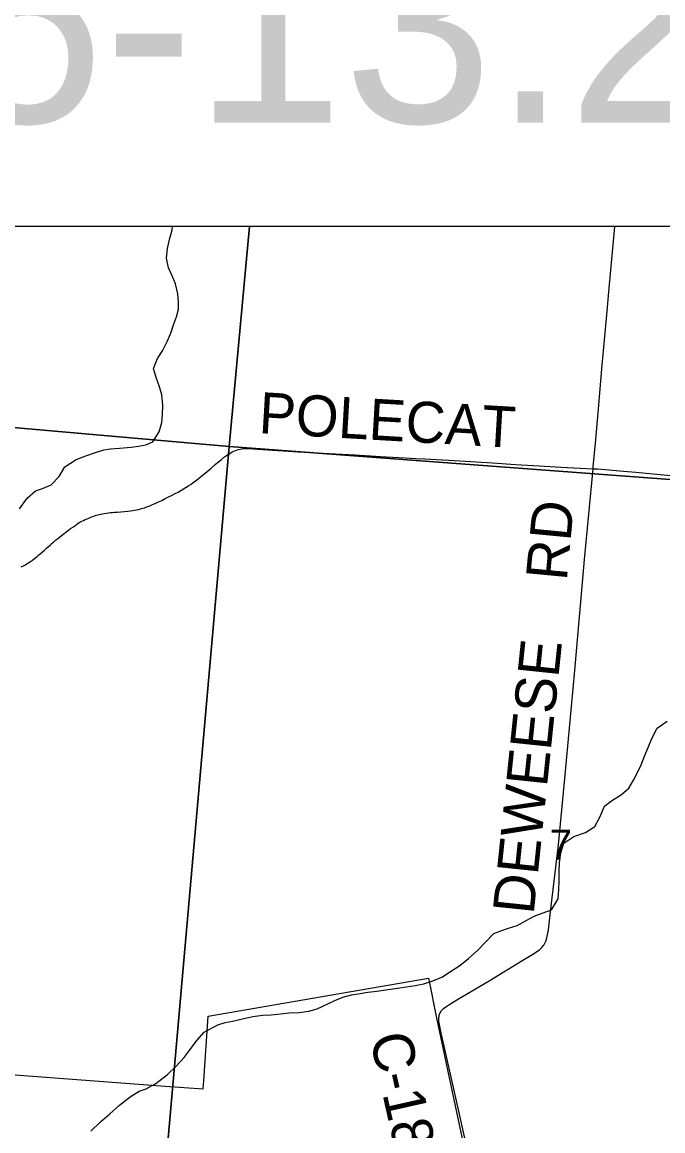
# Model space of a CAD drawing. Extents: x 0 to 680, y 0 to 440.
# Drawn here: x 501.63 to 517.23, y 358.36 to 385.38 of the extents above; entities that cross this region are included whole.
import ezdxf

# ---------------------------------------------------------------- set-up
doc = ezdxf.new("R2010")
doc.units = 0
for name, color, linetype in [('GM_X_Corporation', 7, 'Continuous'), ('GM_X_County_Road', 7, 'Continuous'), ('GM_X_County_Road_Text', 7, 'Continuous'), ('GM_X_Minor_River', 7, 'Continuous'), ('GM_X_Section', 7, 'Continuous'), ('GM_X_Section_Text', 7, 'Continuous'), ('GM_X_Township_Road', 7, 'Continuous'), ('GM_X_Township_Road_Text', 7, 'Continuous'), ('SH_Text', 7, 'Continuous')]:
    doc.layers.add(name, color=color, linetype=linetype)

msp = doc.modelspace()

# ---------------------------------------------------------------- linework, layer by layer
at = {"layer": 'GM_X_Corporation'}
msp.add_lwpolyline([(491.765, 351.97), (490.292, 358.857), (496.122, 358.339), (496.284, 360.123), (505.114, 359.456), (506.035, 359.387), (506.049, 359.586), (506.159, 361.158), (511.525, 362.084), (511.549, 361.968), (511.707, 361.194), (511.991, 359.852), (512.652, 356.725)], dxfattribs=at)
at = {"layer": 'GM_X_County_Road'}
for points in [[(515.532, 374.5), (515.537, 374.556), (515.583, 375.037), (515.665, 375.954), (515.751, 376.935), (515.827, 377.808), (515.877, 378.342), (515.92, 378.811), (516.028, 380.044), (516.06, 380.403)], [(512.764, 361.881), (513.005, 362.024), (513.819, 362.52), (514.108, 362.696), (514.19, 362.75), (514.225, 362.775), (514.257, 362.804), (514.287, 362.833), (514.335, 362.89), (514.362, 362.934), (514.384, 362.984), (514.408, 363.065), (514.418, 363.106), (514.432, 363.18), (514.446, 363.266), (514.495, 363.701), (514.691, 365.331), (514.849, 366.954), (515.086, 369.581), (515.328, 372.285), (515.532, 374.5)], [(511.788, 361.187), (511.795, 361.207), (511.802, 361.227), (511.813, 361.249), (511.824, 361.267), (511.836, 361.286), (511.85, 361.305), (511.89, 361.346), (511.943, 361.387), (512.018, 361.435), (512.215, 361.554), (512.764, 361.881)], [(513.262, 354.353), (513.134, 354.933), (512.776, 356.545), (512.264, 358.841), (512.077, 359.672), (511.826, 360.784), (511.79, 360.958), (511.784, 360.999), (511.779, 361.037), (511.777, 361.07), (511.777, 361.094), (511.778, 361.123), (511.782, 361.155), (511.788, 361.187)]]:
    msp.add_lwpolyline(points, dxfattribs=at)
at = {"layer": 'GM_X_Minor_River'}
for points in [[(501.559, 373.525), (501.752, 373.781), (501.951, 373.958), (502.119, 374.014), (502.335, 374.11), (502.528, 374.313), (502.667, 374.544), (502.945, 374.725), (503.175, 374.814), (503.411, 374.895), (503.613, 374.958), (503.781, 374.988), (503.995, 375.003), (504.283, 375.023), (504.464, 375.046), (504.639, 375.082), (504.808, 375.152), (504.968, 375.396), (505.027, 375.629), (505.045, 375.816), (505.05, 376.05), (505.029, 376.298), (504.973, 376.494), (504.892, 376.723), (504.83, 376.945), (504.923, 377.184), (505.048, 377.369), (505.16, 377.6), (505.245, 377.806), (505.31, 378.005), (505.388, 378.204), (505.433, 378.384), (505.437, 378.558), (505.415, 378.759), (505.36, 379.008), (505.278, 379.204), (505.195, 379.393), (505.141, 379.629), (505.167, 379.869), (505.218, 380.089), (505.277, 380.322), (505.286, 380.403)], [(507.917, 361.22), (508.132, 361.242), (508.373, 361.25), (508.607, 361.278), (508.816, 361.34), (509.073, 361.461), (509.242, 361.544), (509.438, 361.62), (509.647, 361.676), (509.815, 361.705), (510.05, 361.74), (510.264, 361.769), (510.486, 361.804), (510.768, 361.844), (510.989, 361.873), (511.204, 361.908), (511.412, 361.95), (511.628, 362.019), (511.851, 362.108), (512.061, 362.244), (512.286, 362.392), (512.497, 362.562), (512.729, 362.764), (512.887, 362.941), (513.12, 363.17), (513.289, 363.24), (513.471, 363.303), (513.687, 363.365), (513.917, 363.5), (514.1, 363.596), (514.296, 363.672), (514.518, 363.754), (514.685, 364.018), (514.697, 364.252), (514.709, 364.446), (514.708, 364.687), (514.713, 364.901), (514.745, 365.142), (514.824, 365.374), (515.062, 365.536), (515.352, 365.637), (515.576, 365.779), (515.702, 366.011), (515.815, 366.276), (515.986, 366.406), (516.23, 366.561), (516.401, 366.718), (516.519, 366.909), (516.618, 367.101), (516.702, 367.28), (516.787, 367.492), (516.879, 367.705), (516.965, 367.924), (517.098, 368.175), (517.336, 368.344)], [(503.301, 358.36), (503.534, 358.582), (503.766, 358.778), (503.998, 358.987), (504.258, 359.195), (504.475, 359.33), (504.65, 359.387), (504.881, 359.522), (505.167, 359.736), (505.372, 359.932), (505.571, 360.149), (505.716, 360.346), (505.882, 360.563), (506.06, 360.767), (506.392, 360.947), (506.574, 361.003), (506.749, 361.039), (506.991, 361.094), (507.247, 361.155), (507.488, 361.183), (507.696, 361.191), (507.917, 361.22)]]:
    msp.add_lwpolyline(points, dxfattribs=at)
at = {"layer": 'GM_X_Section'}
for points in [[(507.163, 380.403), (506.667, 375.043), (489.121, 376.587), (489.501, 380.403)], [(524.945, 380.403), (524.357, 373.718), (506.667, 375.043), (507.163, 380.403)]]:
    msp.add_lwpolyline(points, dxfattribs=at)
for points in [[(489.121, 376.587), (506.667, 375.043), (505.116, 357.444), (487.63, 359.026)], [(506.667, 375.043), (524.357, 373.718), (522.674, 355.848), (505.116, 357.444)]]:
    msp.add_lwpolyline(points, close=True, dxfattribs=at)
at = {"layer": 'GM_X_Township_Road'}
for points in [[(501.604, 372.107), (501.658, 372.135), (501.706, 372.161), (501.752, 372.188), (501.788, 372.213), (501.83, 372.242), (501.875, 372.274), (501.927, 372.313), (501.983, 372.356), (502.027, 372.393), (502.068, 372.426), (502.123, 372.472), (502.167, 372.511), (502.222, 372.561), (502.272, 372.605), (502.314, 372.645), (502.359, 372.684), (502.398, 372.718), (502.439, 372.755), (502.485, 372.792), (502.533, 372.832), (502.587, 372.874), (502.639, 372.913), (502.698, 372.958), (502.758, 373.002), (502.808, 373.04), (502.858, 373.076), (502.907, 373.111), (502.95, 373.141), (502.994, 373.169), (503.034, 373.194), (503.081, 373.22), (503.117, 373.239), (503.162, 373.26), (503.208, 373.281), (503.249, 373.298), (503.299, 373.318), (503.34, 373.334), (503.386, 373.35), (503.431, 373.365), (503.47, 373.376), (503.505, 373.385), (503.543, 373.394), (503.582, 373.402), (503.622, 373.409), (503.679, 373.418), (503.724, 373.424), (503.78, 373.431), (503.827, 373.436), (503.88, 373.441), (503.94, 373.445), (504.029, 373.451), (504.12, 373.458), (504.191, 373.465), (504.264, 373.474), (504.313, 373.48), (504.371, 373.49), (504.414, 373.499), (504.456, 373.507), (504.497, 373.517), (504.536, 373.528), (504.569, 373.538), (504.605, 373.549), (504.643, 373.562), (504.69, 373.58), (504.737, 373.599), (504.784, 373.617), (504.83, 373.638), (504.885, 373.662), (504.949, 373.693), (505.026, 373.729), (505.113, 373.771), (505.195, 373.812), (505.266, 373.848), (505.353, 373.893), (505.423, 373.929), (505.495, 373.97), (505.559, 374.007), (505.625, 374.048), (505.686, 374.087), (505.741, 374.123), (505.782, 374.152), (505.82, 374.18), (505.876, 374.223), (505.959, 374.29), (506.044, 374.361), (506.134, 374.436), (506.227, 374.514), (506.328, 374.603), (506.421, 374.678), (506.48, 374.727), (506.535, 374.771), (506.605, 374.823), (506.635, 374.845), (506.671, 374.866), (506.708, 374.888), (506.746, 374.908), (506.784, 374.927), (506.826, 374.944), (506.86, 374.958), (506.894, 374.968), (506.934, 374.978), (506.978, 374.987), (507.016, 374.991), (507.063, 374.994), (507.103, 374.994), (507.16, 374.99), (507.356, 374.973), (507.608, 374.957), (508.351, 374.913), (509.105, 374.87), (509.74, 374.836), (510.352, 374.799), (510.953, 374.766), (511.215, 374.751), (511.434, 374.739), (511.871, 374.713), (512.287, 374.688), (513.085, 374.641), (513.642, 374.604), (514.079, 374.578), (514.755, 374.539), (515.371, 374.507), (515.532, 374.5)], [(515.532, 374.5), (515.582, 374.498), (515.653, 374.495), (515.729, 374.489), (515.821, 374.482), (515.926, 374.474), (515.998, 374.468), (516.097, 374.459), (516.276, 374.443), (516.576, 374.413), (517.17, 374.358), (518.03, 374.279)]]:
    msp.add_lwpolyline(points, dxfattribs=at)
at = {"layer": 'SH_Text'}
msp.add_lwpolyline([(479.634, 397.416), (531.859, 397.416), (531.859, 380.403), (479.634, 380.403)], close=True, dxfattribs=at)

# ---------------------------------------------------------------- texts
at = {"layer": 'GM_X_County_Road_Text'}
for s, rotation, p in [('RD', 84.5841, (514.891, 371.751)), ('DEWEESE', 84.0453, (514.085, 363.618)), ('C-186', 282.7072, (510.088, 360.651))]:
    msp.add_text(s, height=1.0014, rotation=rotation, dxfattribs=at).set_placement(p)
at = {"layer": 'GM_X_Section_Text'}
msp.add_text('7', height=0.738, rotation=0, dxfattribs=at).set_placement((514.475, 364.969))
at = {"layer": 'GM_X_Township_Road_Text'}
msp.add_text('POLECAT', height=1.0014, rotation=356.6685, dxfattribs=at).set_placement((507.376, 375.368))
at = {"layer": 'SH_Text'}
msp.add_text('MIA-75-13.21', height=4.9, dxfattribs=at).set_placement((482.505, 382.931))

doc.saveas('drawing.dxf')
